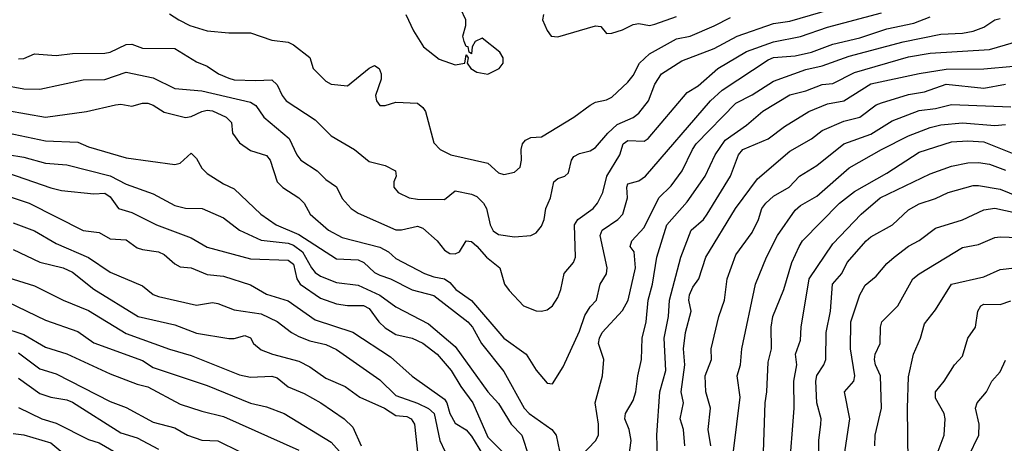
# Model space of a CAD drawing. Header units: metres. Extents: x -46681 to -43747, y -240911 to -237677.
# Tile 661 of 1056: x -45493 to -45402, y -238488 to -238448. Entities that reach past the tile are written whole.
import ezdxf

# ---------------------------------------------------------------- set-up
doc = ezdxf.new("R2010")
doc.units = ezdxf.units.M
doc.layers.add('CONTOUR_INDEX', color=1, linetype='Continuous')
doc.layers.add('CONTOUR_INTER', color=3, linetype='Continuous')

msp = doc.modelspace()

# ---------------------------------------------------------------- linework, layer by layer
at = {"layer": 'CONTOUR_INDEX'}
for points, elevation in [([(-45479.095, -238447.939), (-45478.216, -238448.52), (-45477.219, -238449.02), (-45475.595, -238449.523), (-45473.595, -238449.706), (-45471.595, -238449.712), (-45469.595, -238450.391), (-45468.095, -238450.588), (-45467.595, -238450.839), (-45466.095, -238451.99), (-45465.785, -238453.02), (-45464.595, -238454.194), (-45464.095, -238454.461), (-45462.595, -238454.634), (-45460.595, -238452.977), (-45460.095, -238452.75), (-45459.648, -238453.02), (-45459.48, -238453.52), (-45459.473, -238454.02), (-45459.981, -238455.52), (-45459.912, -238456.02), (-45459.595, -238456.462), (-45459.095, -238456.443), (-45458.095, -238456.146), (-45456.095, -238456.228), (-45455.595, -238456.624), (-45455.374, -238457.02), (-45454.595, -238459.923), (-45454.015, -238460.52), (-45453.01, -238461.02), (-45449.595, -238461.805), (-45448.595, -238462.698), (-45448.095, -238462.865), (-45447.095, -238462.633), (-45446.595, -238462.185), (-45446.466, -238461.52), (-45446.504, -238460.52), (-45446.376, -238460.02), (-45446.095, -238459.657), (-45445.595, -238459.414), (-45444.595, -238459.352), (-45441.617, -238457.52), (-45440.095, -238456.413), (-45439.595, -238456.137), (-45438.595, -238455.916), (-45438.095, -238455.667), (-45436.595, -238454.273), (-45436.095, -238453.656), (-45435.526, -238452.52), (-45434.595, -238451.662), (-45432.095, -238450.274), (-45430.824, -238450.02), (-45428.595, -238449.077), (-45427.095, -238448.286)], 70), ([(-45436.582, -238489.52), (-45436.282, -238487.52), (-45436.486, -238486.52), (-45436.876, -238485.52), (-45436.809, -238485.02), (-45436.095, -238483.806), (-45435.856, -238483.02), (-45435.679, -238481.52), (-45435.332, -238480.02), (-45435.278, -238478.02), (-45434.901, -238476.52), (-45434.714, -238474.52), (-45434.311, -238473.02), (-45433.913, -238470.52), (-45432.991, -238467.52), (-45431.095, -238465.382), (-45429.426, -238463.02), (-45428.513, -238461.02), (-45427.595, -238459.673), (-45425.595, -238458.262), (-45424.095, -238456.991), (-45421.595, -238455.459), (-45420.095, -238455.102), (-45418.595, -238454.518), (-45417.595, -238454.397), (-45415.595, -238453.394), (-45410.595, -238451.926), (-45408.595, -238451.582), (-45403.095, -238451.268), (-45399.595, -238450.225)], 75), ([(-45424.063, -238489.52), (-45423.885, -238484.02), (-45423.719, -238483.02), (-45423.595, -238480.272), (-45423.294, -238479.02), (-45423.325, -238477.02), (-45423.179, -238476.02), (-45422.157, -238473.52), (-45421.398, -238471.02), (-45420.726, -238469.52), (-45420.411, -238469.02), (-45416.999, -238465.52), (-45415.595, -238464.419), (-45412.595, -238462.727), (-45409.595, -238460.794), (-45406.595, -238459.818), (-45405.095, -238459.714), (-45403.595, -238459.823), (-45399.595, -238461.427)], 80), ([(-45494.095, -238460.983), (-45492.595, -238461.237), (-45490.595, -238461.786), (-45488.595, -238461.949), (-45484.595, -238462.988), (-45483.095, -238463.755), (-45480.595, -238464.642), (-45478.595, -238465.732), (-45477.595, -238465.982), (-45476.049, -238466.02), (-45474.095, -238466.873), (-45472.595, -238468.011), (-45470.595, -238468.928), (-45468.095, -238469.235), (-45467.595, -238469.41), (-45466.771, -238470.02), (-45465.927, -238471.52), (-45465.595, -238471.941), (-45465.095, -238472.276), (-45463.595, -238472.883), (-45461.595, -238473.106), (-45459.595, -238474.054), (-45458.095, -238475.122), (-45455.095, -238476.697), (-45452.595, -238478.812), (-45449.595, -238483.02), (-45448.595, -238484.106), (-45447.424, -238486.02), (-45446.419, -238487.02), (-45445.782, -238489.02)], 75), ([(-45410.615, -238489.52), (-45410.687, -238484.52), (-45410.595, -238481.631), (-45410.119, -238479.52), (-45409.486, -238478.02), (-45409.095, -238476.702), (-45408.095, -238475.408), (-45406.595, -238473.016), (-45403.595, -238472.353), (-45402.095, -238471.679), (-45399.095, -238471.329)], 85), ([(-45495.595, -238471.955), (-45491.595, -238473.177), (-45488.945, -238474.52), (-45486.595, -238475.471), (-45483.095, -238477.593), (-45479.095, -238479.04), (-45477.095, -238479.633), (-45472.595, -238481.433), (-45471.595, -238481.654), (-45469.595, -238481.553), (-45469.095, -238481.711), (-45468.095, -238482.554), (-45466.595, -238483.155), (-45465.053, -238484.02), (-45462.885, -238485.52), (-45462.095, -238486.273), (-45461.311, -238488.02)], 80), ([(-45493.095, -238484.451), (-45490.911, -238485.52), (-45489.595, -238485.932), (-45486.595, -238487.442), (-45485.595, -238487.732), (-45483.095, -238489.202)], 85)]:
    msp.add_lwpolyline(points, dxfattribs=dict(at, elevation=elevation))
at = {"layer": 'CONTOUR_INTER'}
for points, elevation in [([(-45493.095, -238452.112), (-45492.595, -238452.079), (-45491.595, -238451.648), (-45489.595, -238451.817), (-45488.095, -238451.628), (-45485.095, -238451.603), (-45484.595, -238451.513), (-45483.095, -238450.801), (-45482.595, -238450.764), (-45481.595, -238451.134), (-45478.595, -238451.15), (-45476.595, -238452.411), (-45475.595, -238452.811), (-45474.54, -238453.52), (-45473.595, -238453.929), (-45473.095, -238454.059), (-45471.095, -238454.143), (-45469.595, -238454.063), (-45469.095, -238454.534), (-45468.657, -238455.52), (-45468.276, -238456.02), (-45465.595, -238457.768), (-45464.095, -238459.251), (-45461.95, -238460.52), (-45460.595, -238461.652), (-45459.106, -238462.02), (-45458.133, -238462.52), (-45458.087, -238463.02), (-45458.302, -238463.52), (-45458.308, -238464.02), (-45457.894, -238464.52), (-45456.865, -238465.02), (-45456.095, -238465.146), (-45453.595, -238465.164), (-45452.595, -238464.378), (-45451.095, -238464.679), (-45450.595, -238464.884), (-45449.976, -238465.52), (-45449.693, -238466.02), (-45449.38, -238467.52), (-45449.095, -238468.081), (-45448.595, -238468.405), (-45447.095, -238468.638), (-45445.595, -238468.525), (-45445.095, -238468.257), (-45444.595, -238467.629), (-45444.368, -238467.02), (-45444.204, -238466.02), (-45443.786, -238465.02), (-45443.474, -238463.52), (-45443.095, -238463.237), (-45442.442, -238463.02), (-45442.095, -238462.701), (-45441.839, -238461.52), (-45441.595, -238461.183), (-45441.095, -238460.897), (-45440.095, -238460.65), (-45439.595, -238460.351), (-45438.464, -238459.02), (-45437.595, -238458.228), (-45436.095, -238457.568), (-45435.595, -238457.175), (-45434.684, -238456.02), (-45434.095, -238454.481), (-45433.481, -238453.52), (-45431.595, -238452.319), (-45428.595, -238451.15), (-45426.473, -238450.02), (-45423.095, -238448.844), (-45421.595, -238448.633), (-45415.095, -238446.728)], 71), ([(-45494.595, -238454.539), (-45492.595, -238454.895), (-45491.095, -238454.935), (-45487.095, -238454.085), (-45485.095, -238454.042), (-45483.095, -238453.346), (-45480.595, -238453.881), (-45478.595, -238454.881), (-45476.095, -238455.1), (-45471.595, -238456.142), (-45471.095, -238456.446), (-45470.353, -238457.52), (-45468.01, -238459.52), (-45467.285, -238461.02), (-45466.916, -238461.52), (-45465.395, -238462.52), (-45464.595, -238463.31), (-45463.595, -238464.001), (-45463.095, -238465.07), (-45462.259, -238466.02), (-45461.595, -238466.45), (-45458.095, -238467.987), (-45457.595, -238467.996), (-45456.095, -238467.656), (-45455.595, -238467.831), (-45454.27, -238469.02), (-45453.595, -238469.879), (-45453.095, -238470.177), (-45452.595, -238470.224), (-45452.221, -238470.02), (-45451.595, -238468.992), (-45451.095, -238469.078), (-45450.595, -238469.486), (-45449.72, -238470.52), (-45448.477, -238471.52), (-45448.049, -238473.02), (-45447.595, -238473.607), (-45446.272, -238475.02), (-45445.095, -238475.496), (-45444.595, -238475.544), (-45444.095, -238475.401), (-45443.595, -238475.03), (-45443.095, -238474.248), (-45442.804, -238473.52), (-45442.514, -238472.02), (-45441.647, -238471.02), (-45441.449, -238470.52), (-45441.546, -238467.52), (-45441.253, -238467.02), (-45439.812, -238466.02), (-45439.427, -238465.52), (-45438.908, -238464.52), (-45438.551, -238463.02), (-45437.346, -238461.02), (-45437.025, -238460.02), (-45436.595, -238459.695), (-45435.095, -238459.763), (-45434.727, -238459.52), (-45431.095, -238455.259), (-45430.095, -238454.627), (-45428.252, -238453.02), (-45425.595, -238451.457), (-45423.095, -238450.551), (-45420.595, -238450.037), (-45418.095, -238449.179), (-45413.095, -238447.845)], 72), ([(-45457.172, -238448.02), (-45456.472, -238449.52), (-45455.557, -238451.02), (-45454.095, -238452.139), (-45452.595, -238452.684), (-45451.714, -238452.52), (-45451.595, -238451.752), (-45451.403, -238452.02), (-45451.5, -238452.52), (-45451.148, -238453.02), (-45450.595, -238453.369), (-45449.595, -238453.53), (-45448.518, -238453.02), (-45448.158, -238452.52), (-45448.162, -238452.02), (-45448.463, -238451.52), (-45450.095, -238450.205), (-45450.744, -238450.52), (-45451.034, -238451.02), (-45451.095, -238451.66), (-45451.305, -238451.52), (-45451.413, -238451.02), (-45451.595, -238450.969), (-45451.791, -238450.52), (-45451.888, -238450.02), (-45451.608, -238449.02), (-45451.625, -238448.52), (-45452.099, -238447.52)], 69), ([(-45494.095, -238456.921), (-45490.595, -238457.538), (-45486.773, -238457.02), (-45484.095, -238456.38), (-45483.595, -238456.332), (-45482.595, -238456.504), (-45481.595, -238456.226), (-45481.095, -238456.228), (-45480.595, -238456.417), (-45479.595, -238457.065), (-45477.595, -238457.562), (-45477.095, -238457.481), (-45476.095, -238456.995), (-45475.595, -238456.876), (-45475.095, -238456.931), (-45473.848, -238457.52), (-45473.354, -238458.02), (-45473.26, -238459.02), (-45472.595, -238459.911), (-45471.595, -238460.631), (-45470.095, -238461.079), (-45469.753, -238461.52), (-45469.095, -238463.545), (-45468.595, -238464.067), (-45467.1, -238465.02), (-45466.617, -238465.52), (-45466.054, -238466.52), (-45464.362, -238468.02), (-45463.095, -238468.689), (-45459.595, -238469.582), (-45458.784, -238470.02), (-45458.095, -238470.633), (-45455.467, -238472.02), (-45454.595, -238472.345), (-45453.595, -238472.539), (-45453.095, -238472.857), (-45452.541, -238473.52), (-45451.095, -238474.525), (-45448.095, -238478.043), (-45446.019, -238479.52), (-45445.095, -238481.004), (-45444.095, -238482.217), (-45443.595, -238482.269), (-45442.595, -238480.68), (-45441.095, -238477.369), (-45440.595, -238475.939), (-45440.095, -238475.125), (-45439.524, -238474.52), (-45439.175, -238473.02), (-45438.595, -238472.062), (-45438.509, -238471.52), (-45439.158, -238468.52), (-45438.974, -238468.02), (-45437.522, -238467.02), (-45437.069, -238466.52), (-45436.628, -238465.02), (-45436.697, -238464.02), (-45436.595, -238463.728), (-45435.595, -238463.432), (-45434.97, -238463.02), (-45428.947, -238456.02), (-45427.857, -238455.02), (-45423.595, -238452.226), (-45423.095, -238451.993), (-45421.095, -238451.845), (-45419.595, -238451.491), (-45417.595, -238450.748), (-45415.095, -238450.176), (-45412.595, -238449.337), (-45410.095, -238448.801), (-45408.595, -238448.24)], 73), ([(-45444.423, -238448.02), (-45444.514, -238448.52), (-45444.095, -238449.502), (-45443.706, -238450.02), (-45443.095, -238450.084), (-45439.595, -238449.066), (-45439.095, -238449.137), (-45438.595, -238449.759), (-45438.095, -238449.752), (-45437.095, -238449.437), (-45436.095, -238448.939), (-45435.595, -238448.858), (-45434.595, -238449.04), (-45434.095, -238448.908), (-45432.095, -238448.19)], 69), ([(-45440.979, -238489.02), (-45439.595, -238487.571), (-45439.322, -238487.02), (-45439.311, -238486.02), (-45439.635, -238484.02), (-45438.948, -238481.52), (-45438.84, -238480.02), (-45439.318, -238478.52), (-45439.235, -238478.02), (-45438.986, -238477.52), (-45437.095, -238475.477), (-45436.566, -238474.52), (-45435.899, -238471.52), (-45436.025, -238470.02), (-45436.388, -238469.52), (-45436.236, -238469.02), (-45435.095, -238467.766), (-45433.723, -238465.02), (-45432.595, -238463.907), (-45431.559, -238462.52), (-45430.62, -238460.52), (-45430.26, -238460.02), (-45426.595, -238456.228), (-45425.095, -238455.46), (-45423.095, -238454.188), (-45420.095, -238453.101), (-45418.595, -238452.781), (-45416.095, -238451.888), (-45411.095, -238450.549), (-45407.595, -238449.839), (-45405.595, -238449.738), (-45404.595, -238449.567), (-45403.595, -238449.199), (-45402.595, -238448.516), (-45402.095, -238448.394)], 74), ([(-45433.859, -238489.02), (-45433.926, -238487.02), (-45433.648, -238483.02), (-45433.067, -238481.02), (-45433.222, -238478.02), (-45432.829, -238476.02), (-45432.737, -238474.52), (-45431.691, -238470.52), (-45430.723, -238468.02), (-45429.595, -238467.035), (-45429.24, -238466.52), (-45427.086, -238463.02), (-45426.333, -238461.02), (-45425.937, -238460.52), (-45423.595, -238459.545), (-45422.095, -238458.41), (-45419.833, -238457.02), (-45418.095, -238456.304), (-45416.595, -238456.004), (-45414.095, -238454.449), (-45409.595, -238453.475), (-45407.095, -238453.08), (-45403.595, -238453.042), (-45398.095, -238452.568)], 76), ([(-45431.335, -238488.02), (-45431.451, -238486.52), (-45431.761, -238485.52), (-45431.438, -238484.02), (-45431.669, -238483.02), (-45431.322, -238480.52), (-45431.458, -238479.02), (-45431.258, -238477.52), (-45430.743, -238475.52), (-45430.953, -238474.52), (-45430.895, -238474.02), (-45430.595, -238473.297), (-45430.018, -238472.52), (-45429.371, -238470.52), (-45426.622, -238466.02), (-45424.595, -238463.263), (-45421.595, -238460.699), (-45419.595, -238459.541), (-45418.595, -238458.759), (-45416.595, -238457.902), (-45415.085, -238457.52), (-45413.595, -238456.399), (-45413.095, -238456.193), (-45410.595, -238455.444), (-45409.095, -238455.169), (-45407.095, -238454.484), (-45403.595, -238454.852), (-45401.595, -238454.471)], 77), ([(-45428.923, -238488.02), (-45429.155, -238486.52), (-45428.954, -238484.52), (-45429.372, -238483.02), (-45429.431, -238481.52), (-45428.84, -238480.02), (-45428.876, -238479.02), (-45428.164, -238476.02), (-45427.651, -238474.52), (-45427.403, -238472.52), (-45426.595, -238470.303), (-45425.095, -238468.236), (-45424.506, -238467.02), (-45424.189, -238466.02), (-45423.813, -238465.52), (-45423.095, -238464.874), (-45421.665, -238464.02), (-45420.706, -238463.02), (-45419.095, -238462.01), (-45416.595, -238460.006), (-45414.095, -238459.109), (-45412.095, -238457.86), (-45409.595, -238456.924), (-45408.095, -238456.736), (-45406.595, -238456.361), (-45401.095, -238456.569)], 78), ([(-45426.804, -238488.52), (-45426.187, -238483.52), (-45426.467, -238481.52), (-45426.176, -238480.52), (-45426.042, -238479.02), (-45424.775, -238473.02), (-45423.747, -238470.52), (-45422.723, -238468.52), (-45421.095, -238466.153), (-45420.595, -238465.716), (-45419.095, -238464.853), (-45416.095, -238462.243), (-45413.098, -238460.52), (-45410.595, -238459.267), (-45408.595, -238458.485), (-45407.595, -238458.243), (-45405.595, -238458.073), (-45402.595, -238458.311), (-45401.595, -238458.206)], 79), ([(-45494.095, -238458.995), (-45490.595, -238459.739), (-45487.595, -238459.856), (-45486.595, -238460.275), (-45483.095, -238461.306), (-45478.595, -238461.915), (-45478.095, -238461.81), (-45477.095, -238460.887), (-45476.595, -238461.374), (-45476.095, -238462.279), (-45475.595, -238462.758), (-45474.095, -238463.728), (-45473.095, -238464.168), (-45470.612, -238466.52), (-45469.189, -238467.52), (-45467.095, -238468.431), (-45463.595, -238470.663), (-45461.595, -238470.755), (-45461.065, -238471.02), (-45460.095, -238471.929), (-45459.595, -238472.196), (-45458.595, -238472.527), (-45456.595, -238473.562), (-45454.595, -238474.081), (-45451.428, -238476.52), (-45451, -238477.02), (-45450.174, -238478.52), (-45448.095, -238481.138), (-45446.203, -238484.52), (-45445.761, -238485.02), (-45443.639, -238486.52), (-45443.254, -238487.02), (-45442.925, -238488.52)], 74), ([(-45421.65, -238490.52), (-45421.187, -238484.52), (-45421.229, -238482.02), (-45420.953, -238480.52), (-45421.06, -238479.52), (-45420.595, -238478.22), (-45420.544, -238477.02), (-45419.792, -238472.52), (-45417.595, -238469.297), (-45414.976, -238466.52), (-45413.203, -238465.02), (-45408.595, -238462.799), (-45406.595, -238462.087), (-45405.095, -238461.765), (-45404.095, -238461.738), (-45403.095, -238461.888), (-45401.595, -238462.444)], 81), ([(-45494.095, -238462.689), (-45490.095, -238464.094), (-45489.095, -238464.335), (-45486.095, -238464.636), (-45485.095, -238464.581), (-45484.595, -238464.915), (-45483.817, -238466.02), (-45482.595, -238466.362), (-45480.295, -238467.52), (-45477.095, -238468.716), (-45475.595, -238469.588), (-45471.595, -238470.676), (-45468.095, -238470.786), (-45467.595, -238471.182), (-45467.285, -238472.52), (-45466.982, -238473.02), (-45465.095, -238474.332), (-45463.595, -238474.863), (-45462.595, -238475.012), (-45461.095, -238475.015), (-45460.595, -238475.291), (-45459.697, -238476.52), (-45459.095, -238477.084), (-45458.095, -238477.68), (-45456.595, -238478.046), (-45455.595, -238478.507), (-45454.279, -238479.52), (-45452.993, -238481.02), (-45452.08, -238482.52), (-45450.963, -238484.02), (-45449.595, -238487.226), (-45448.279, -238488.52)], 76), ([(-45418.904, -238489.02), (-45418.908, -238487.52), (-45418.702, -238486.02), (-45418.698, -238485.52), (-45419.078, -238484.02), (-45419.17, -238482.02), (-45419.095, -238481.491), (-45418.44, -238480.52), (-45418.245, -238480.02), (-45418.217, -238477.52), (-45417.832, -238475.52), (-45417.627, -238473.02), (-45416.753, -238472.02), (-45416.268, -238471.02), (-45414.526, -238469.02), (-45414.095, -238468.627), (-45412.087, -238467.52), (-45410.595, -238466.114), (-45409.595, -238465.568), (-45408.095, -238465.082), (-45406.919, -238464.52), (-45404.595, -238463.879), (-45404.095, -238463.857), (-45402.095, -238464.211), (-45398.595, -238465.629)], 82), ([(-45495.095, -238464.536), (-45492.095, -238465.515), (-45487.095, -238468.032), (-45485.595, -238468.231), (-45484.595, -238468.807), (-45483.095, -238468.899), (-45482.095, -238469.644), (-45481.595, -238469.822), (-45480.095, -238470.024), (-45479.595, -238470.263), (-45478.595, -238471.141), (-45478.095, -238471.422), (-45477.095, -238471.514), (-45475.595, -238472.133), (-45474.095, -238472.297), (-45471.595, -238473.077), (-45470.095, -238473.962), (-45468.095, -238474.562), (-45465.595, -238476.327), (-45462.095, -238477.487), (-45458.595, -238479.759), (-45456.595, -238481.557), (-45453.595, -238483.694), (-45453.384, -238484.02), (-45453.095, -238485.02), (-45452.595, -238485.902), (-45451.595, -238486.55), (-45451.095, -238487.134), (-45448.728, -238491.02)], 77), ([(-45416.562, -238489.02), (-45416.042, -238485.52), (-45416.515, -238483.02), (-45415.653, -238482.02), (-45415.555, -238481.52), (-45415.975, -238479.02), (-45415.937, -238476.52), (-45415.091, -238474.02), (-45414.595, -238473.113), (-45413.595, -238472.276), (-45412.595, -238471.095), (-45411.915, -238470.52), (-45410.595, -238469.497), (-45409.595, -238468.982), (-45408.095, -238467.824), (-45405.595, -238467.045), (-45403.595, -238466.121), (-45402.595, -238465.983), (-45400.595, -238466.394)], 83), ([(-45493.595, -238467.35), (-45491.595, -238468.087), (-45489.595, -238469.247), (-45486.595, -238470.551), (-45484.595, -238471.915), (-45481.595, -238473.185), (-45480.595, -238473.968), (-45480.095, -238474.183), (-45476.595, -238474.959), (-45475.095, -238474.731), (-45474.595, -238474.802), (-45473.095, -238475.393), (-45470.595, -238475.762), (-45469.095, -238476.499), (-45467.771, -238477.52), (-45467.095, -238477.876), (-45466.095, -238478.282), (-45464.595, -238478.624), (-45463.595, -238479.079), (-45459.595, -238481.901), (-45458.095, -238483.362), (-45456.095, -238484.056), (-45455.095, -238484.555), (-45454.565, -238485.02), (-45454.045, -238487.52), (-45453.56, -238488.52)], 78), ([(-45413.707, -238488.02), (-45413.673, -238487.02), (-45413.082, -238484.52), (-45413.174, -238481.52), (-45413.641, -238480.52), (-45413.736, -238480.02), (-45413.664, -238479.52), (-45413.23, -238478.52), (-45413.196, -238477.02), (-45413.061, -238476.52), (-45411.573, -238475.02), (-45410.173, -238472.52), (-45409.595, -238472.054), (-45405.595, -238469.61), (-45404.095, -238469.356), (-45402.595, -238468.682), (-45402.095, -238468.621), (-45399.595, -238468.711)], 84), ([(-45493.595, -238469.804), (-45491.095, -238470.998), (-45488.96, -238471.52), (-45488.095, -238471.915), (-45486.095, -238473.495), (-45481.998, -238476.02), (-45478.595, -238476.788), (-45476.595, -238477.566), (-45473.595, -238478.052), (-45473.095, -238478.058), (-45472.095, -238477.776), (-45471.595, -238478.013), (-45471.298, -238478.52), (-45470.595, -238479.102), (-45469.543, -238479.52), (-45467.095, -238480.173), (-45466.095, -238480.702), (-45464.595, -238481.734), (-45462.815, -238482.52), (-45461.452, -238483.52), (-45459.163, -238484.52), (-45458.095, -238485.192), (-45457.095, -238485.301), (-45456.689, -238485.52), (-45456.375, -238486.02), (-45455.958, -238490.02)], 79), ([(-45494.095, -238474.668), (-45490.595, -238476.359), (-45487.595, -238477.418), (-45486.095, -238478.463), (-45481.595, -238480.096), (-45480.595, -238480.747), (-45475.595, -238482.412), (-45471.595, -238484.065), (-45470.095, -238484.403), (-45468.474, -238485.02), (-45464.095, -238487.679), (-45463.095, -238488.816)], 81), ([(-45407.851, -238488.52), (-45407.294, -238487.02), (-45407.203, -238485.52), (-45407.285, -238485.02), (-45408.095, -238483.584), (-45408.08, -238483.02), (-45407.278, -238482.02), (-45406.33, -238480.52), (-45405.595, -238479.693), (-45405.091, -238478.02), (-45404.371, -238477.02), (-45404.148, -238475.52), (-45403.872, -238475.02), (-45403.595, -238474.886), (-45402.095, -238474.906), (-45401.095, -238474.57)], 86), ([(-45494.668, -238477.02), (-45492.595, -238477.681), (-45490.595, -238478.882), (-45488.595, -238479.473), (-45484.595, -238481.338), (-45482.095, -238482.3), (-45481.095, -238482.547), (-45478.095, -238484.145), (-45476.095, -238484.8), (-45474.095, -238485.286), (-45467.095, -238488.408)], 82), ([(-45493.095, -238479.382), (-45491.095, -238480.873), (-45489.595, -238481.327), (-45484.595, -238483.897), (-45483.095, -238484.477), (-45480.595, -238485.826), (-45478.595, -238486.352), (-45477.436, -238487.02), (-45476.095, -238487.5), (-45474.595, -238487.55), (-45472.595, -238488.557)], 83), ([(-45405.039, -238489.02), (-45404.059, -238487.02), (-45404.033, -238486.02), (-45404.38, -238484.52), (-45404.225, -238484.02), (-45403.356, -238483.02), (-45402.857, -238482.02), (-45402.095, -238481.16), (-45401.595, -238480.083)], 87), ([(-45493.095, -238481.747), (-45491.095, -238483.154), (-45490.095, -238483.508), (-45488.595, -238483.741), (-45488.095, -238483.968), (-45483.595, -238486.806), (-45482.095, -238487.289), (-45480.095, -238488.328)], 84), ([(-45493.595, -238486.874), (-45492.595, -238487.011), (-45490.095, -238487.75), (-45488.595, -238488.989)], 86)]:
    msp.add_lwpolyline(points, dxfattribs=dict(at, elevation=elevation))

doc.saveas('drawing.dxf')
